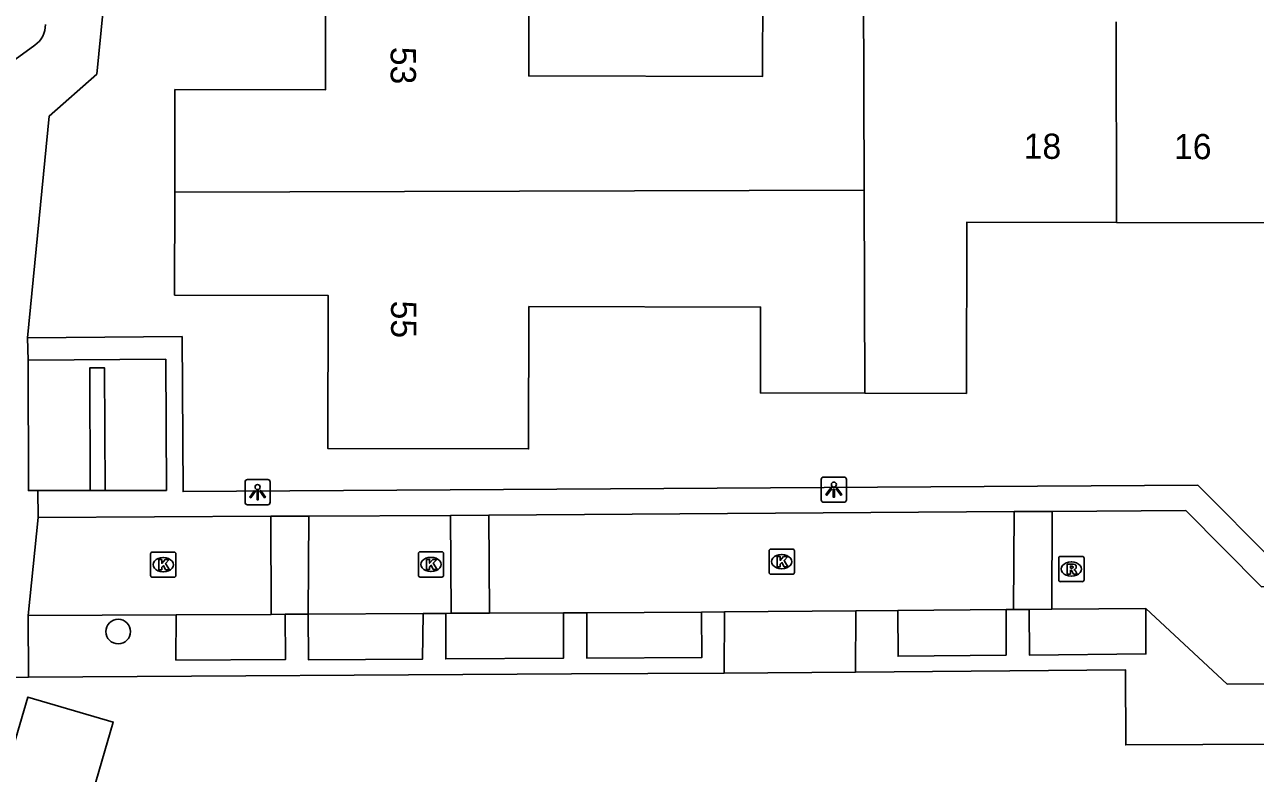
# Model space of a CAD drawing. Extents: x 157321 to 158827, y 386650 to 388532.
# Drawn here: x 157904.66 to 157953.43, y 387915.72 to 387945.41 of the extents above; entities that cross this region are included whole.
import ezdxf

# ---------------------------------------------------------------- set-up
doc = ezdxf.new("R2010")
doc.units = 0
for name, color, linetype in [('IMGEO_Boom', 7, 'Continuous'), ('IMGEO_Kolk', 7, 'Continuous'), ('IMGEO_Lichtpunt', 7, 'Continuous'), ('IMGEO_Pand', 7, 'Continuous'), ('IMGEO_Pand_nummerreeks', 7, 'Continuous'), ('IMGEO_Parkeervlak_open', 7, 'Continuous'), ('IMGEO_Rijbaan_lokaal_open', 7, 'Continuous'), ('IMGEO_Rioolput', 7, 'Continuous'), ('IMGEO_Voetpad_open', 7, 'Continuous')]:
    doc.layers.add(name, color=color, linetype=linetype)

msp = doc.modelspace()

# ---------------------------------------------------------------- linework, layer by layer
at = {"layer": 'IMGEO_Boom'}
msp.add_circle((157908.367, 387921.339), 0.489, dxfattribs=at)
at = {"layer": 'IMGEO_Kolk'}
for p, q in [((157934.235, 387924.612), (157935.087, 387924.612)), ((157909.649, 387923.565), (157909.649, 387924.417)), ((157909.724, 387924.491), (157910.576, 387924.491)), ((157910.137, 387924.271), (157910.162, 387924.271)), ((157910.65, 387924.417), (157910.65, 387923.565)), ((157920.261, 387923.576), (157920.261, 387924.428)), ((157920.336, 387924.502), (157921.188, 387924.502)), ((157920.749, 387924.282), (157920.774, 387924.282)), ((157921.262, 387924.428), (157921.262, 387923.576)), ((157934.16, 387923.686), (157934.16, 387924.538)), ((157934.648, 387924.392), (157934.673, 387924.392)), ((157935.161, 387924.538), (157935.161, 387923.686)), ((157910.16, 387923.711), (157910.135, 387923.711)), ((157920.772, 387923.722), (157920.747, 387923.722)), ((157934.671, 387923.832), (157934.646, 387923.832)), ((157910.576, 387923.491), (157909.724, 387923.491)), ((157921.188, 387923.502), (157920.336, 387923.502)), ((157935.087, 387923.612), (157934.235, 387923.612))]:
    msp.add_line(p, q, dxfattribs=at)
for points in [[(157934.235, 387924.612), (157935.087, 387924.612)], [(157909.649, 387923.565), (157909.649, 387924.417)], [(157909.724, 387924.491), (157910.576, 387924.491)], [(157909.97, 387924.191), (157910.093, 387924.191), (157910.093, 387924.04), (157910.223, 387924.191), (157910.387, 387924.191), (157910.241, 387924.04), (157910.394, 387923.791), (157910.242, 387923.791), (157910.157, 387923.955), (157910.093, 387923.888), (157910.093, 387923.791), (157909.97, 387923.791), (157909.97, 387924.191)], [(157910.65, 387924.417), (157910.65, 387923.565)], [(157920.261, 387923.576), (157920.261, 387924.428)], [(157920.336, 387924.502), (157921.188, 387924.502)], [(157920.582, 387924.202), (157920.705, 387924.202), (157920.705, 387924.051), (157920.835, 387924.202), (157920.999, 387924.202), (157920.853, 387924.051), (157921.006, 387923.802), (157920.854, 387923.802), (157920.769, 387923.966), (157920.705, 387923.899), (157920.705, 387923.802), (157920.582, 387923.802), (157920.582, 387924.202)], [(157921.262, 387924.428), (157921.262, 387923.576)], [(157934.16, 387923.686), (157934.16, 387924.538)], [(157934.481, 387924.312), (157934.604, 387924.312), (157934.604, 387924.161), (157934.734, 387924.312), (157934.898, 387924.312), (157934.752, 387924.161), (157934.905, 387923.912), (157934.753, 387923.912), (157934.668, 387924.076), (157934.604, 387924.009), (157934.604, 387923.912), (157934.481, 387923.912), (157934.481, 387924.312)], [(157935.161, 387924.538), (157935.161, 387923.686)], [(157910.576, 387923.491), (157909.724, 387923.491)], [(157921.188, 387923.502), (157920.336, 387923.502)], [(157935.087, 387923.612), (157934.235, 387923.612)]]:
    msp.add_lwpolyline(points, dxfattribs=at)
for centre, start, end in [((157934.237, 387924.536), 91.552, 178.448), ((157934.237, 387924.536), 91.552, 178.448), ((157935.085, 387924.536), 1.552, 88.448), ((157935.085, 387924.536), 1.552, 88.448), ((157909.726, 387924.415), 91.552, 178.448), ((157909.726, 387924.415), 91.552, 178.448), ((157910.574, 387924.415), 1.552, 88.448), ((157910.574, 387924.415), 1.552, 88.448), ((157920.338, 387924.426), 91.552, 178.448), ((157920.338, 387924.426), 91.552, 178.448), ((157921.186, 387924.426), 1.552, 88.448), ((157921.186, 387924.426), 1.552, 88.448), ((157934.237, 387923.688), 181.552, 268.448), ((157934.237, 387923.688), 181.552, 268.448), ((157935.085, 387923.688), 271.552, 358.448), ((157935.085, 387923.688), 271.552, 358.448), ((157909.726, 387923.567), 181.552, 268.448), ((157909.726, 387923.567), 181.552, 268.448), ((157910.574, 387923.567), 271.552, 358.448), ((157910.574, 387923.567), 271.552, 358.448), ((157920.338, 387923.578), 181.552, 268.448), ((157920.338, 387923.578), 181.552, 268.448), ((157921.186, 387923.578), 271.552, 358.448), ((157921.186, 387923.578), 271.552, 358.448)]:
    msp.add_arc(centre, 0.0765, start, end, dxfattribs=at)
for centre, major_axis, ratio, start_param, end_param in [((157910.136, 387923.991), (-0.387, 0.002), 0.722429, 4.712389, 7.853982), ((157910.161, 387923.991), (-0.39, 0.002), 0.717154, 1.570796, 4.712389), ((157920.748, 387924.002), (-0.387, 0.002), 0.722429, 4.712389, 7.853982), ((157920.773, 387924.002), (-0.39, 0.002), 0.717154, 1.570796, 4.712389), ((157934.647, 387924.112), (-0.387, 0.002), 0.722429, 4.712389, 7.853982), ((157934.672, 387924.112), (-0.39, 0.002), 0.717154, 1.570796, 4.712389)]:
    msp.add_ellipse(centre, major_axis=major_axis, ratio=ratio, start_param=start_param, end_param=end_param, dxfattribs=at)
at = {"layer": 'IMGEO_Lichtpunt'}
for p, q in [((157913.392, 387927.271), (157913.392, 387926.464)), ((157913.392, 387927.271), (157913.392, 387926.464)), ((157914.294, 387927.366), (157913.486, 387927.366)), ((157914.294, 387927.366), (157913.486, 387927.366)), ((157914.388, 387926.464), (157914.388, 387927.271)), ((157914.388, 387926.464), (157914.388, 387927.271)), ((157936.227, 387927.369), (157936.227, 387926.562)), ((157936.227, 387927.369), (157936.227, 387926.562)), ((157937.129, 387927.464), (157936.321, 387927.464)), ((157937.129, 387927.464), (157936.321, 387927.464)), ((157937.223, 387926.562), (157937.223, 387927.369)), ((157937.223, 387926.562), (157937.223, 387927.369)), ((157913.486, 387926.37), (157914.294, 387926.37)), ((157913.486, 387926.37), (157914.294, 387926.37)), ((157936.321, 387926.468), (157937.129, 387926.468)), ((157936.321, 387926.468), (157937.129, 387926.468))]:
    msp.add_line(p, q, dxfattribs=at)
for points in [[(157936.601, 387927.033), (157936.64, 387927.005), (157936.452, 387926.743), (157936.414, 387926.77), (157936.601, 387927.033)], [(157936.813, 387927.005), (157936.851, 387927.032), (157937.038, 387926.77), (157936.999, 387926.742), (157936.813, 387927.005)], [(157913.766, 387926.935), (157913.805, 387926.907), (157913.617, 387926.645), (157913.579, 387926.672), (157913.766, 387926.935)], [(157913.868, 387926.887), (157913.915, 387926.887), (157913.915, 387926.565), (157913.868, 387926.565), (157913.868, 387926.887)], [(157913.978, 387926.907), (157914.016, 387926.934), (157914.203, 387926.672), (157914.164, 387926.644), (157913.978, 387926.907)], [(157936.703, 387926.985), (157936.75, 387926.985), (157936.75, 387926.663), (157936.703, 387926.663), (157936.703, 387926.985)]]:
    msp.add_lwpolyline(points, dxfattribs=at)
for centre in [(157913.891, 387927.069), (157936.726, 387927.167)]:
    msp.add_circle(centre, 0.0994, dxfattribs=at)
for centre, start, end in [((157913.486, 387927.271), 90, 180), ((157913.486, 387927.271), 90, 180), ((157914.294, 387927.271), 0, 90), ((157914.294, 387927.271), 0, 90), ((157936.321, 387927.369), 90, 180), ((157936.321, 387927.369), 90, 180), ((157937.129, 387927.369), 0, 90), ((157937.129, 387927.369), 0, 90), ((157936.321, 387926.562), 180, 270), ((157936.321, 387926.562), 180, 270), ((157937.129, 387926.562), 270, 0), ((157937.129, 387926.562), 270, 360), ((157913.486, 387926.464), 180, 270), ((157913.486, 387926.464), 180, 270), ((157914.294, 387926.464), 270, 0), ((157914.294, 387926.464), 270, 360)]:
    msp.add_arc(centre, 0.0946, start, end, dxfattribs=at)
at = {"layer": 'IMGEO_Pand'}
for points in [[(157910.607, 387938.76), (157910.615, 387942.832), (157916.586, 387942.82), (157916.599, 387948.78)], [(157937.897, 387946.863), (157933.913, 387946.871), (157933.905, 387943.354), (157924.634, 387943.373), (157924.645, 387948.78)], [(157937.928, 387938.84), (157937.897, 387946.863)], [(157947.91, 387945.515), (157947.93, 387937.557)], [(157937.96, 387930.792), (157933.816, 387930.801), (157933.824, 387934.204), (157924.643, 387934.224), (157924.631, 387928.583), (157916.669, 387928.6), (157916.682, 387934.667), (157910.598, 387934.679), (157910.607, 387938.76)], [(157910.607, 387938.76), (157937.928, 387938.84)], [(157937.96, 387930.792), (157937.928, 387938.84)], [(157947.93, 387937.557), (157941.995, 387937.57), (157941.981, 387930.784), (157937.96, 387930.792)], [(157957.97, 387931.515), (157953.903, 387931.524), (157953.915, 387937.544), (157947.93, 387937.557)], [(157903.443, 387914.175), (157904.782, 387918.743), (157908.172, 387917.749), (157907.263, 387914.648), (157905.375, 387913.609), (157903.443, 387914.175)]]:
    msp.add_lwpolyline(points, dxfattribs=at)
at = {"layer": 'IMGEO_Parkeervlak_open'}
msp.add_lwpolyline([(157907.25, 387926.939), (157907.24, 387931.796), (157907.827, 387931.793), (157907.847, 387926.939)], dxfattribs=at)
at = {"layer": 'IMGEO_Rijbaan_lokaal_open'}
for points in [[(157923.059, 387925.957), (157943.877, 387926.095)], [(157943.877, 387926.095), (157943.85, 387922.212)], [(157943.877, 387926.095), (157945.378, 387926.106)], [(157945.365, 387922.226), (157945.378, 387926.106)], [(157945.378, 387926.106), (157950.673, 387926.144), (157953.677, 387923.119), (157956.723, 387923.125)], [(157904.8, 387921.976), (157905.19, 387925.865)], [(157905.19, 387925.865), (157914.421, 387925.913)], [(157914.421, 387925.913), (157915.926, 387925.911)], [(157914.421, 387925.913), (157914.423, 387922.015)], [(157915.897, 387922.023), (157915.926, 387925.911)], [(157915.926, 387925.911), (157921.536, 387925.936)], [(157921.536, 387925.936), (157923.059, 387925.957)], [(157921.536, 387925.936), (157921.564, 387922.065)], [(157923.081, 387922.071), (157923.059, 387925.957)], [(157932.392, 387922.117), (157937.596, 387922.162)], [(157937.596, 387922.162), (157939.258, 387922.17)], [(157939.258, 387922.17), (157943.551, 387922.208)], [(157943.551, 387922.208), (157943.85, 387922.212)], [(157943.85, 387922.212), (157944.467, 387922.213)], [(157944.467, 387922.213), (157945.365, 387922.226)], [(157945.365, 387922.226), (157949.094, 387922.259)], [(157949.094, 387922.259), (157952.319, 387919.259), (157956.762, 387919.278)], [(157910.662, 387921.996), (157904.8, 387921.976)], [(157910.662, 387921.996), (157914.423, 387922.015)], [(157914.423, 387922.015), (157914.98, 387922.025)], [(157915.897, 387922.023), (157914.98, 387922.025)], [(157915.897, 387922.023), (157920.451, 387922.057)], [(157921.356, 387922.06), (157920.451, 387922.057)], [(157921.356, 387922.06), (157921.564, 387922.065)], [(157921.564, 387922.065), (157923.081, 387922.071)], [(157923.081, 387922.071), (157926.007, 387922.087)], [(157926.939, 387922.087), (157926.007, 387922.087)], [(157926.939, 387922.087), (157931.484, 387922.112)], [(157932.392, 387922.117), (157931.484, 387922.112)]]:
    msp.add_lwpolyline(points, dxfattribs=at)
at = {"layer": 'IMGEO_Rioolput'}
for p, q in [((157945.639, 387923.392), (157945.639, 387924.244)), ((157945.714, 387924.318), (157946.566, 387924.318)), ((157946.64, 387924.244), (157946.64, 387923.392)), ((157946.127, 387924.098), (157946.152, 387924.098)), ((157946.566, 387923.318), (157945.714, 387923.318)), ((157946.15, 387923.538), (157946.125, 387923.538))]:
    msp.add_line(p, q, dxfattribs=at)
for points in [[(157945.639, 387923.392), (157945.639, 387924.244)], [(157945.714, 387924.318), (157946.566, 387924.318)], [(157946.64, 387924.244), (157946.64, 387923.392)], [(157946.228, 387924.016), (157945.976, 387924.018), (157945.976, 387923.618)], [(157945.976, 387923.618), (157946.1, 387923.618), (157946.1, 387923.78), (157946.111, 387923.78)], [(157946.154, 387923.937), (157946.1, 387923.937), (157946.1, 387923.856)], [(157946.1, 387923.856), (157946.152, 387923.856)], [(157946.158, 387923.751), (157946.229, 387923.618), (157946.369, 387923.618), (157946.304, 387923.744)], [(157946.566, 387923.318), (157945.714, 387923.318)]]:
    msp.add_lwpolyline(points, dxfattribs=at)
for centre, radius, start, end in [((157945.716, 387924.242), 0.0765, 91.552, 178.448), ((157945.716, 387924.242), 0.0765, 91.552, 178.448), ((157946.564, 387924.242), 0.0765, 1.552, 88.448), ((157946.564, 387924.242), 0.0765, 1.552, 88.448), ((157946.11, 387923.727), 0.0533, 26.0293, 88.6989), ((157946.136, 387924.045), 0.19, 274.7715, 282.9687), ((157946.16, 387923.841), 0.0964, 77.0061, 93.1865), ((157946.174, 387923.898), 0.0378, 276.6634, 79.6772), ((157946.227, 387923.906), 0.109, 350.3612, 89.416), ((157946.225, 387923.906), 0.112, 277.5842, 350.9817), ((157946.209, 387923.691), 0.108, 29.5134, 73.7905), ((157945.716, 387923.394), 0.0765, 181.552, 268.448), ((157945.716, 387923.394), 0.0765, 181.552, 268.448), ((157946.564, 387923.394), 0.0765, 271.552, 358.448), ((157946.564, 387923.394), 0.0765, 271.552, 358.448)]:
    msp.add_arc(centre, radius, start, end, dxfattribs=at)
for centre, major_axis, ratio, start_param, end_param in [((157946.126, 387923.818), (-0.387, 0.002), 0.722429, 4.712389, 7.853982), ((157946.151, 387923.818), (-0.39, 0.002), 0.717154, 1.570796, 4.712389)]:
    msp.add_ellipse(centre, major_axis=major_axis, ratio=ratio, start_param=start_param, end_param=end_param, dxfattribs=at)
at = {"layer": 'IMGEO_Voetpad_open'}
for points in [[(157904.775, 387932.982), (157905.636, 387941.777), (157907.524, 387943.442), (157910.685, 387975.662), (157909.071, 387977.601), (157909.877, 387985.736)], [(157905.064, 387944.594), (157904.137, 387943.922)], [(157969.714, 387924.169), (157954.173, 387924.103), (157951.156, 387927.141), (157910.937, 387926.892), (157910.895, 387933.038), (157904.775, 387932.982)], [(157904.775, 387932.982), (157904.793, 387932.106)], [(157904.793, 387932.106), (157910.247, 387932.138), (157910.275, 387926.938), (157907.847, 387926.939)], [(157904.793, 387932.106), (157904.81, 387926.929), (157905.186, 387926.931)], [(157907.25, 387926.939), (157905.186, 387926.931)], [(157905.186, 387926.931), (157905.19, 387925.865)], [(157907.847, 387926.939), (157907.25, 387926.939)], [(157937.587, 387919.734), (157937.596, 387922.162)], [(157939.258, 387922.17), (157939.273, 387920.362), (157943.552, 387920.405), (157943.551, 387922.208)], [(157944.467, 387922.213), (157944.477, 387920.405), (157949.095, 387920.454), (157949.094, 387922.259)], [(157904.8, 387921.976), (157904.816, 387919.531)], [(157914.98, 387922.025), (157914.991, 387920.227), (157910.654, 387920.206), (157910.662, 387921.996)], [(157920.451, 387922.057), (157920.43, 387920.247), (157915.906, 387920.219), (157915.897, 387922.023)], [(157926.007, 387922.087), (157926.012, 387920.282), (157921.347, 387920.255), (157921.356, 387922.06)], [(157931.484, 387922.112), (157931.498, 387920.315), (157926.937, 387920.288), (157926.939, 387922.087)], [(157932.383, 387919.693), (157932.392, 387922.117)], [(157937.587, 387919.734), (157932.383, 387919.693)], [(157988.037, 387917.019), (157948.293, 387916.847), (157948.283, 387919.828), (157937.587, 387919.734)], [(157888.434, 387860.948), (157889.589, 387865.949), (157890.735, 387871.172), (157903.152, 387919.52), (157904.816, 387919.531)], [(157904.816, 387919.531), (157926.333, 387919.668), (157932.383, 387919.693)]]:
    msp.add_lwpolyline(points, dxfattribs=at)
msp.add_arc((157904.518, 387945.391), 0.966, 304.4187, 0.8815, dxfattribs=at)

# ---------------------------------------------------------------- texts
at = {"layer": 'IMGEO_Pand_nummerreeks'}
for s, rotation, p in [('53', 270.0915, (157919.163, 387944.526)), ('18', 359.8739, (157944.248, 387940.085)), ('16', 359.875, (157950.205, 387940.072)), ('55', 270.0915, (157919.179, 387934.462))]:
    msp.add_text(s, height=1, rotation=rotation, dxfattribs=at).set_placement(p)

doc.saveas('drawing.dxf')
